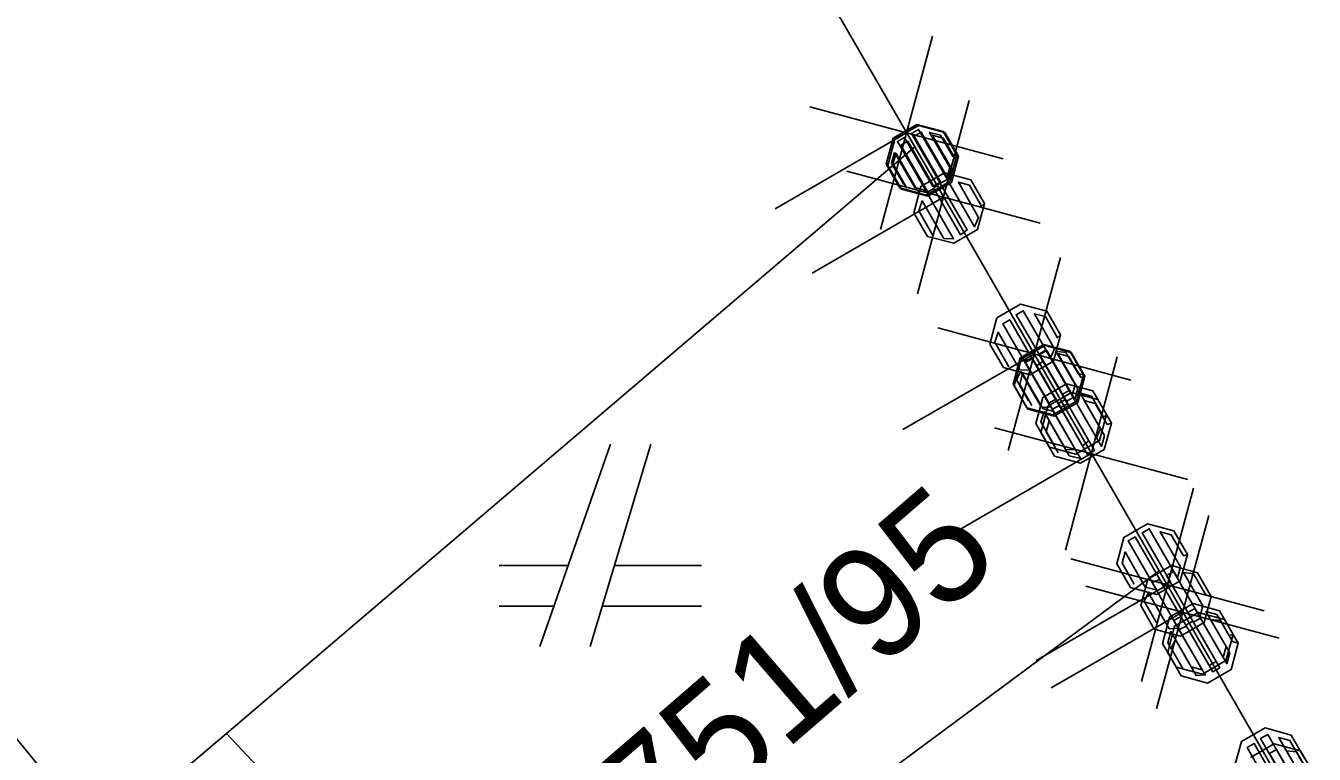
# Model space of a CAD drawing. Extents: x -266179 to -264727, y -1243225 to -1241702.
# Drawn here: x -264955.06 to -264942.32, y -1242251.07 to -1242243.87 of the extents above; entities that cross this region are included whole.
import ezdxf

# ---------------------------------------------------------------- set-up
doc = ezdxf.new("R2010")
doc.units = 0
for name, color, linetype in [('Vrstva 1', 7, 'Continuous'), ('Vrstva 19', 7, 'Continuous'), ('Vrstva 2', 7, 'Continuous'), ('Vrstva 21', 7, 'Continuous')]:
    doc.layers.add(name, color=color, linetype=linetype)

msp = doc.modelspace()

# ---------------------------------------------------------------- linework, layer by layer
at = {"layer": 'Vrstva 1'}
for p, q in [((-264947.02, -1242243.77), (-264946.27, -1242245.07)), ((-264953.08, -1242250.87), (-264946.27, -1242245.07)), ((-264946.27, -1242245.07), (-264953.08, -1242250.87)), ((-264946.27, -1242245.07), (-264943.85, -1242249.26)), ((-264954.33, -1242251.93), (-264958.21, -1242247.19)), ((-264949.28, -1242248.01), (-264949.98, -1242250.01)), ((-264949.48, -1242250.01), (-264948.88, -1242248.01)), ((-264949.7, -1242249.21), (-264950.38, -1242249.21)), ((-264950.17, -1242253.94), (-264943.85, -1242249.26)), ((-264943.85, -1242249.26), (-264950.17, -1242253.94)), ((-264948.38, -1242249.21), (-264949.24, -1242249.21)), ((-264943.85, -1242249.26), (-264942.59, -1242251.45)), ((-264950.38, -1242249.61), (-264949.84, -1242249.61)), ((-264949.36, -1242249.61), (-264948.38, -1242249.61)), ((-264954.33, -1242251.93), (-264953.08, -1242250.87)), ((-264953.08, -1242250.87), (-264954.33, -1242251.93))]:
    msp.add_line(p, q, dxfattribs=at)
at = {"layer": 'Vrstva 19'}
for p, q in [((-264947.02, -1242243.77), (-264946.27, -1242245.07)), ((-264946.27, -1242245.07), (-264943.85, -1242249.26)), ((-264943.85, -1242249.26), (-264942.59, -1242251.45))]:
    msp.add_line(p, q, dxfattribs=at)
for points in [[(-264945.854, -1242245.151), (-264945.923, -1242245.411), (-264946.157, -1242245.546), (-264946.416, -1242245.476), (-264946.551, -1242245.242), (-264946.482, -1242244.983), (-264946.248, -1242244.848), (-264945.989, -1242244.917), (-264945.854, -1242245.151), (-264945.893, -1242245.163), (-264946.013, -1242244.955), (-264946.122, -1242244.926), (-264945.922, -1242245.272), (-264945.952, -1242245.381), (-264946.232, -1242244.896), (-264946.301, -1242244.936), (-264946.021, -1242245.421), (-264946.09, -1242245.461), (-264946.37, -1242244.976), (-264946.44, -1242245.016), (-264946.16, -1242245.501), (-264946.269, -1242245.472), (-264946.469, -1242245.126), (-264946.498, -1242245.235), (-264946.378, -1242245.443)], [(-264945.837, -1242245.162), (-264945.907, -1242245.421), (-264946.141, -1242245.556), (-264946.401, -1242245.486), (-264946.535, -1242245.252), (-264946.465, -1242244.992), (-264946.231, -1242244.858), (-264945.972, -1242244.928), (-264945.837, -1242245.162), (-264945.867, -1242245.19), (-264945.987, -1242244.982), (-264946.096, -1242244.953), (-264945.897, -1242245.3), (-264945.936, -1242245.392), (-264946.205, -1242244.923), (-264946.274, -1242244.963), (-264946.01, -1242245.423), (-264946.075, -1242245.471), (-264946.339, -1242245.012), (-264946.408, -1242245.052), (-264946.144, -1242245.511), (-264946.238, -1242245.508), (-264946.453, -1242245.135), (-264946.487, -1242245.235), (-264946.348, -1242245.478)], [(-264945.579, -1242245.629), (-264945.649, -1242245.888), (-264945.883, -1242246.023), (-264946.142, -1242245.954), (-264946.277, -1242245.72), (-264946.208, -1242245.46), (-264945.974, -1242245.325), (-264945.714, -1242245.395), (-264945.579, -1242245.629), (-264945.609, -1242245.657), (-264945.729, -1242245.449), (-264945.838, -1242245.42), (-264945.638, -1242245.767), (-264945.677, -1242245.859), (-264945.947, -1242245.391), (-264946.017, -1242245.431), (-264945.752, -1242245.89), (-264945.816, -1242245.939), (-264946.081, -1242245.48), (-264946.15, -1242245.52), (-264945.885, -1242245.979), (-264945.98, -1242245.975), (-264946.195, -1242245.603), (-264946.229, -1242245.703), (-264946.089, -1242245.946)], [(-264944.827, -1242246.927), (-264944.897, -1242247.187), (-264945.131, -1242247.322), (-264945.39, -1242247.252), (-264945.525, -1242247.019), (-264945.456, -1242246.759), (-264945.222, -1242246.624), (-264944.962, -1242246.694), (-264944.827, -1242246.927), (-264944.857, -1242246.956), (-264944.977, -1242246.748), (-264945.086, -1242246.719), (-264944.886, -1242247.065), (-264944.925, -1242247.157), (-264945.195, -1242246.69), (-264945.265, -1242246.73), (-264945, -1242247.189), (-264945.064, -1242247.237), (-264945.329, -1242246.778), (-264945.398, -1242246.818), (-264945.133, -1242247.277), (-264945.228, -1242247.274), (-264945.443, -1242246.902), (-264945.477, -1242247.002), (-264945.337, -1242247.245)], [(-264944.599, -1242247.325), (-264944.668, -1242247.585), (-264944.902, -1242247.72), (-264945.161, -1242247.65), (-264945.296, -1242247.416), (-264945.227, -1242247.157), (-264944.993, -1242247.022), (-264944.734, -1242247.091), (-264944.599, -1242247.325), (-264944.653, -1242247.31), (-264944.773, -1242247.103), (-264944.872, -1242247.091), (-264944.682, -1242247.42), (-264944.712, -1242247.529), (-264944.972, -1242247.079), (-264945.041, -1242247.119), (-264944.781, -1242247.569), (-264944.85, -1242247.609), (-264945.11, -1242247.159), (-264945.185, -1242247.19), (-264944.925, -1242247.64), (-264945.014, -1242247.646), (-264945.219, -1242247.291), (-264945.263, -1242247.374), (-264945.143, -1242247.582)], [(-264944.587, -1242247.338), (-264944.657, -1242247.597), (-264944.891, -1242247.732), (-264945.15, -1242247.662), (-264945.285, -1242247.428), (-264945.215, -1242247.168), (-264944.981, -1242247.034), (-264944.721, -1242247.104), (-264944.587, -1242247.338), (-264944.626, -1242247.349), (-264944.746, -1242247.141), (-264944.855, -1242247.112), (-264944.656, -1242247.459), (-264944.685, -1242247.568), (-264944.964, -1242247.082), (-264945.034, -1242247.122), (-264944.755, -1242247.608), (-264944.824, -1242247.648), (-264945.103, -1242247.162), (-264945.172, -1242247.202), (-264944.893, -1242247.687), (-264945.003, -1242247.658), (-264945.202, -1242247.311), (-264945.231, -1242247.42), (-264945.112, -1242247.628)], [(-264944.373, -1242247.715), (-264944.443, -1242247.974), (-264944.677, -1242248.109), (-264944.936, -1242248.039), (-264945.071, -1242247.805), (-264945.001, -1242247.546), (-264944.767, -1242247.411), (-264944.508, -1242247.481), (-264944.373, -1242247.715), (-264944.403, -1242247.743), (-264944.522, -1242247.535), (-264944.632, -1242247.506), (-264944.432, -1242247.853), (-264944.471, -1242247.945), (-264944.741, -1242247.477), (-264944.81, -1242247.517), (-264944.546, -1242247.976), (-264944.61, -1242248.024), (-264944.875, -1242247.565), (-264944.944, -1242247.605), (-264944.679, -1242248.064), (-264944.774, -1242248.061), (-264944.988, -1242247.688), (-264945.023, -1242247.789), (-264944.883, -1242248.032)], [(-264944.324, -1242247.802), (-264944.394, -1242248.062), (-264944.628, -1242248.197), (-264944.887, -1242248.127), (-264945.022, -1242247.893), (-264944.953, -1242247.634), (-264944.719, -1242247.499), (-264944.459, -1242247.568), (-264944.324, -1242247.802), (-264944.364, -1242247.814), (-264944.484, -1242247.606), (-264944.593, -1242247.577), (-264944.393, -1242247.923), (-264944.422, -1242248.032), (-264944.702, -1242247.547), (-264944.772, -1242247.587), (-264944.492, -1242248.072), (-264944.561, -1242248.112), (-264944.841, -1242247.627), (-264944.91, -1242247.667), (-264944.63, -1242248.152), (-264944.74, -1242248.123), (-264944.94, -1242247.777), (-264944.969, -1242247.886), (-264944.849, -1242248.094)], [(-264943.572, -1242249.101), (-264943.642, -1242249.361), (-264943.876, -1242249.496), (-264944.135, -1242249.426), (-264944.27, -1242249.192), (-264944.201, -1242248.933), (-264943.967, -1242248.798), (-264943.707, -1242248.867), (-264943.572, -1242249.101), (-264943.612, -1242249.113), (-264943.732, -1242248.905), (-264943.841, -1242248.875), (-264943.641, -1242249.222), (-264943.67, -1242249.331), (-264943.95, -1242248.846), (-264944.02, -1242248.886), (-264943.74, -1242249.371), (-264943.809, -1242249.411), (-264944.089, -1242248.926), (-264944.158, -1242248.966), (-264943.878, -1242249.451), (-264943.988, -1242249.422), (-264944.188, -1242249.075), (-264944.217, -1242249.185), (-264944.097, -1242249.393)], [(-264943.336, -1242249.514), (-264943.406, -1242249.774), (-264943.64, -1242249.908), (-264943.9, -1242249.838), (-264944.034, -1242249.604), (-264943.964, -1242249.345), (-264943.73, -1242249.21), (-264943.471, -1242249.28), (-264943.336, -1242249.514), (-264943.391, -1242249.5), (-264943.51, -1242249.291), (-264943.609, -1242249.279), (-264943.42, -1242249.609), (-264943.45, -1242249.718), (-264943.709, -1242249.267), (-264943.778, -1242249.307), (-264943.519, -1242249.758), (-264943.588, -1242249.798), (-264943.847, -1242249.347), (-264943.922, -1242249.378), (-264943.663, -1242249.829), (-264943.752, -1242249.834), (-264943.956, -1242249.479), (-264944.001, -1242249.562), (-264943.881, -1242249.77)], [(-264943.12, -1242249.89), (-264943.19, -1242250.149), (-264943.424, -1242250.284), (-264943.683, -1242250.214), (-264943.818, -1242249.98), (-264943.748, -1242249.721), (-264943.514, -1242249.586), (-264943.255, -1242249.656), (-264943.12, -1242249.89), (-264943.16, -1242249.901), (-264943.28, -1242249.693), (-264943.389, -1242249.664), (-264943.189, -1242250.01), (-264943.219, -1242250.12), (-264943.498, -1242249.634), (-264943.567, -1242249.674), (-264943.288, -1242250.159), (-264943.357, -1242250.199), (-264943.637, -1242249.714), (-264943.706, -1242249.754), (-264943.427, -1242250.239), (-264943.536, -1242250.21), (-264943.735, -1242249.863), (-264943.765, -1242249.973), (-264943.645, -1242250.181)], [(-264943.069, -1242249.976), (-264943.139, -1242250.236), (-264943.373, -1242250.371), (-264943.632, -1242250.301), (-264943.767, -1242250.067), (-264943.698, -1242249.808), (-264943.464, -1242249.673), (-264943.204, -1242249.742), (-264943.069, -1242249.976), (-264943.124, -1242249.961), (-264943.244, -1242249.754), (-264943.343, -1242249.742), (-264943.153, -1242250.071), (-264943.182, -1242250.18), (-264943.442, -1242249.73), (-264943.512, -1242249.77), (-264943.252, -1242250.22), (-264943.321, -1242250.26), (-264943.581, -1242249.81), (-264943.655, -1242249.841), (-264943.395, -1242250.291), (-264943.484, -1242250.297), (-264943.689, -1242249.942), (-264943.734, -1242250.025), (-264943.614, -1242250.233)], [(-264943.108, -1242251.209), (-264943.038, -1242250.95), (-264942.804, -1242250.815), (-264942.544, -1242250.885), (-264942.41, -1242251.12)], [(-264942.647, -1242251.429), (-264942.911, -1242250.969), (-264942.98, -1242251.009), (-264942.716, -1242251.469)], [(-264942.946, -1242251.107), (-264942.712, -1242250.972), (-264942.452, -1242251.041), (-264942.317, -1242251.275)], [(-264942.508, -1242251.349), (-264942.777, -1242250.881), (-264942.847, -1242250.921), (-264942.583, -1242251.38)], [(-264942.439, -1242251.148), (-264942.559, -1242250.94), (-264942.668, -1242250.911), (-264942.469, -1242251.257)], [(-264942.43, -1242251.479), (-264942.69, -1242251.028), (-264942.76, -1242251.068), (-264942.5, -1242251.519)], [(-264942.372, -1242251.26), (-264942.492, -1242251.052), (-264942.591, -1242251.04), (-264942.401, -1242251.37)]]:
    msp.add_lwpolyline(points, dxfattribs=at)
at = {"layer": 'Vrstva 2'}
msp.add_line((-264950.17, -1242253.94), (-264953.08, -1242250.87), dxfattribs=at)
at = {"layer": 'Vrstva 21'}
for p, q in [((-264947.02, -1242243.77), (-264946.27, -1242245.07)), ((-264946.095, -1242243.974), (-264946.608, -1242245.887)), ((-264945.73, -1242244.611), (-264946.242, -1242246.524)), ((-264945.395, -1242245.187), (-264947.308, -1242244.674)), ((-264946.351, -1242244.931), (-264947.65, -1242245.681)), ((-264946.27, -1242245.07), (-264943.85, -1242249.26)), ((-264945.03, -1242245.824), (-264946.942, -1242245.311)), ((-264945.986, -1242245.567), (-264947.285, -1242246.317)), ((-264944.827, -1242246.162), (-264945.344, -1242248.073)), ((-264944.13, -1242247.375), (-264946.041, -1242246.859)), ((-264945.086, -1242247.117), (-264946.386, -1242247.865)), ((-264944.267, -1242247.146), (-264944.779, -1242249.058)), ((-264943.567, -1242248.358), (-264945.479, -1242247.846)), ((-264944.523, -1242248.102), (-264945.822, -1242248.852)), ((-264943.512, -1242248.443), (-264944.025, -1242250.356)), ((-264943.361, -1242248.713), (-264943.876, -1242250.625)), ((-264942.812, -1242249.656), (-264944.725, -1242249.143)), ((-264943.85, -1242249.26), (-264942.59, -1242251.45)), ((-264943.769, -1242249.399), (-264945.068, -1242250.149)), ((-264942.663, -1242249.926), (-264944.575, -1242249.412)), ((-264943.619, -1242249.669), (-264944.918, -1242250.418))]:
    msp.add_line(p, q, dxfattribs=at)

# ---------------------------------------------------------------- texts
at = {"layer": 'Vrstva 1'}
msp.add_text('4751/95', height=1.1, rotation=40.7946, dxfattribs=at).set_placement((-264949.413, -1242252.652))

doc.saveas('drawing.dxf')
